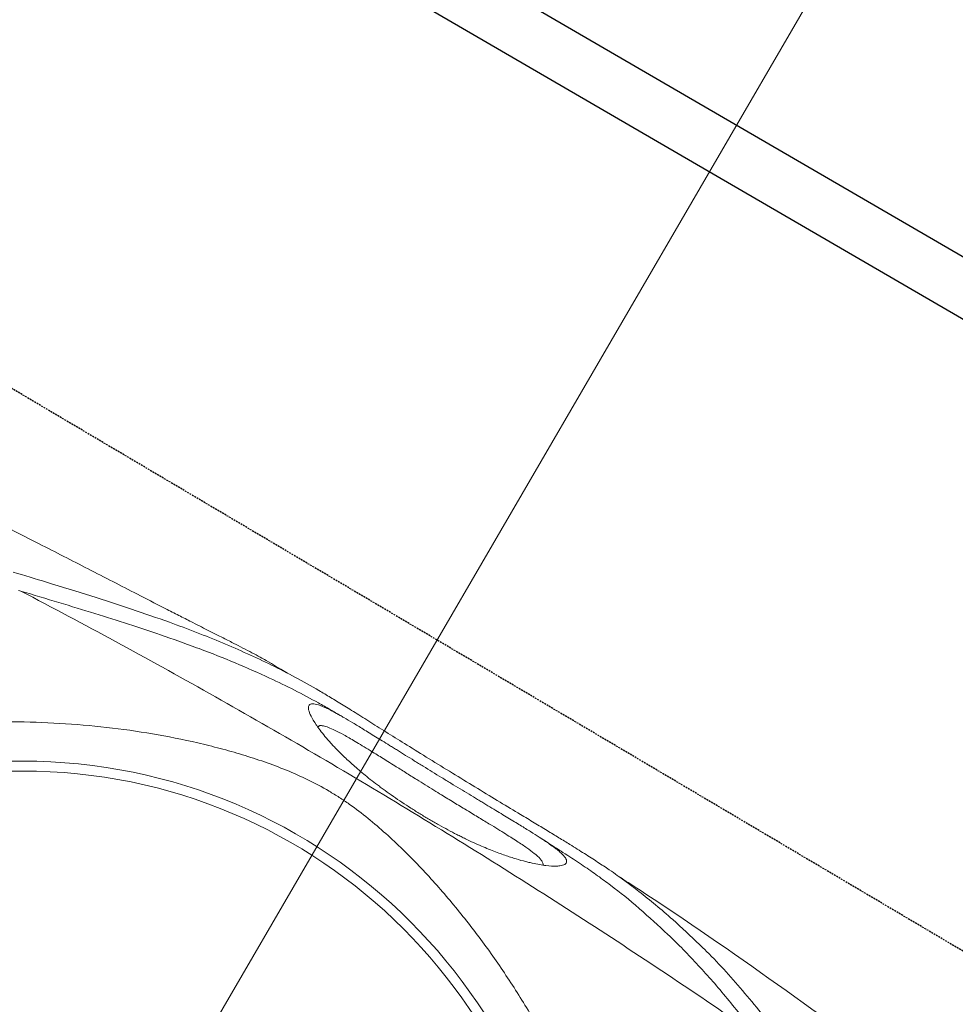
# Model space of a CAD drawing. Header units: millimetres. Extents: x 31882 to 271790, y -35693 to 24917.
# Tile 431 of 524: x 157095 to 157357, y 18449 to 18725. Entities that reach past the tile are written whole.
import ezdxf

# ---------------------------------------------------------------- set-up
doc = ezdxf.new("R2010")
doc.units = ezdxf.units.MM
doc.header["$MEASUREMENT"] = 0
doc.linetypes.add('11aa1PB-bd$0$11aa1PB-af$0$TRATTEGGIATA', pattern=[0.75, 0.5, -0.25])
doc.layers.add('CKD Equipments', color=252, linetype='Continuous', lineweight=0)
doc.layers.add('WALL', color=7, linetype='Continuous', lineweight=40)
doc.layers.add('FAINTEQUIP', color=253, linetype='Continuous')
doc.layers.add('KIT EQUIPMENT', color=7, linetype='Continuous')

# ---------------------------------------------------------------- blocks, each defined once
blk = doc.blocks.new('G$C4DC229AB')
at = {"linetype": 'Continuous', "lineweight": 0}
for radius in [152.76, 150]:
    blk.add_circle((390.57, 363.31), radius, dxfattribs=at)
for points, knots in [([(567.76, 259.76), (567.76, 259.76), (584.39, 273.01), (613.3, 297.89), (647.59, 328.6), (669.42, 349.71), (680, 359.93)], [0, 0, 0, 0, 0.128959, 0.425292, 0.721626, 1, 1, 1, 1]), ([(547.31, 314.15), (545.74, 309.96), (544.08, 305.85), (540.57, 297.76), (538.72, 293.79), (534.83, 285.97), (532.79, 282.13), (528.52, 274.58), (526.28, 270.86), (521.59, 263.57), (519.16, 260.01), (515.36, 254.79), (514.06, 253.07), (511.42, 249.68), (510.07, 248.01), (507.3, 244.71), (505.88, 243.08), (502.95, 239.86), (501.45, 238.29), (498.35, 235.22), (496.75, 233.73), (494.25, 231.56), (493.4, 230.85), (492.09, 229.81), (491.65, 229.46), (490.76, 228.78), (490.31, 228.44), (488.04, 226.78), (486.2, 225.54), (482.45, 223.23), (480.54, 222.15), (476.69, 220.12), (474.74, 219.16), (470.81, 217.32), (468.83, 216.46), (464.86, 214.81), (462.86, 214.02), (458.86, 212.52), (456.84, 211.8), (450.77, 209.74), (446.68, 208.49), (434.26, 205.08), (425.79, 203.26), (412.75, 201.17), (408.38, 200.58), (399.58, 199.65), (395.15, 199.29), (390.7, 199.04)], [0, 0, 0, 0, 0.0625, 0.0625, 0.125, 0.125, 0.1875, 0.1875, 0.25, 0.25, 0.3125, 0.3125, 0.34375, 0.34375, 0.375, 0.375, 0.40625, 0.40625, 0.4375, 0.4375, 0.46875, 0.46875, 0.484375, 0.484375, 0.492187, 0.492187, 0.5, 0.5, 0.53125, 0.53125, 0.5625, 0.5625, 0.59375, 0.59375, 0.625, 0.625, 0.65625, 0.65625, 0.6875, 0.6875, 0.75, 0.75, 0.875, 0.875, 0.9375, 0.9375, 1, 1, 1, 1]), ([(601.45, 307.46), (586.28, 294.59), (570.91, 281.95), (539.74, 257.11), (523.95, 244.91), (499.96, 226.95), (491.9, 221.01), (475.72, 209.28), (467.6, 203.48), (443.1, 186.27), (426.62, 175.07), (409.98, 164.13)], [0, 0, 0, 0, 0.25, 0.25, 0.5, 0.5, 0.625, 0.625, 0.75, 0.75, 1, 1, 1, 1]), ([(572.61, 269.31), (575.01, 271.9), (580.13, 277.41), (587.47, 286.57), (594.45, 296.42), (599.12, 303.78), (601.45, 307.46)], [0, 0, 0, 0, 0.2280042, 0.4853378, 0.7427349, 1, 1, 1, 1]), ([(608.58, 309.66), (607.05, 307.22), (603.99, 302.36), (599.49, 295.61), (594.88, 289.18), (591.18, 284.26), (588.82, 281.59), (588.22, 280.9)], [0, 0, 0, 0, 0.229832, 0.459678, 0.690029, 0.920378, 1, 1, 1, 1]), ([(588.22, 280.9), (586.01, 278.3), (582.39, 274.04), (577.19, 268.64), (573.17, 264.66), (569.39, 261.16), (565.87, 258.12), (562.34, 255.22), (558.95, 252.53), (555.55, 249.9), (552.27, 247.4), (549.19, 245.07), (545.86, 242.57), (541.82, 239.55), (536.94, 235.9), (531.21, 231.59), (525.22, 227.06), (519.22, 222.48), (513.53, 218.13), (508.33, 214.11), (503.74, 210.55), (499.65, 207.38), (496.05, 204.6), (492.83, 202.16), (486.72, 197.65), (477.65, 191.56), (466.75, 185.25), (457.58, 180.45), (449.56, 176.51), (440.26, 172.22), (429.33, 167.44), (418.76, 162.97), (411.41, 159.91), (408.38, 158.65)], [0, 0, 0, 0, 0.0593635, 0.0971043, 0.1348438, 0.1667324, 0.198607, 0.2201848, 0.2417788, 0.2633349, 0.278122, 0.2929063, 0.3080418, 0.3231723, 0.3441056, 0.3655953, 0.3864814, 0.4080077, 0.4295299, 0.4486306, 0.4683357, 0.4884205, 0.5086324, 0.5289688, 0.5492243, 0.6333183, 0.7152132, 0.756242, 0.7972696, 0.8516973, 0.906117, 0.9611972, 1, 1, 1, 1]), ([(552.18, 250.96), (552.44, 251.19), (554.62, 252.85), (558.32, 255.88), (562.02, 259.02), (566.63, 263.25), (570.13, 266.58), (572.58, 269.28), (572.61, 269.31)], [0, 0, 0, 0, 0.1154515, 0.2827578, 0.4507086, 0.6182339, 0.994941, 1, 1, 1, 1]), ([(521.43, 227.47), (519.8, 226.24), (518.2, 225.02), (516.23, 223.51), (515.83, 223.21), (515.06, 222.62), (514.67, 222.32), (513.53, 221.45), (512.79, 220.88), (511.33, 219.76), (510.62, 219.21), (509.57, 218.41), (509.23, 218.14), (508.55, 217.62), (508.21, 217.37), (506.58, 216.11), (505.36, 215.18), (503.66, 213.87), (503.11, 213.45), (502.05, 212.64), (501.53, 212.25), (500.06, 211.13), (499.17, 210.46), (497.51, 209.23), (496.74, 208.67), (495.68, 207.9), (495.34, 207.66), (494.68, 207.2), (494.37, 206.98), (492.85, 205.94), (491.85, 205.29), (490.13, 204.3), (489.42, 203.95), (488.52, 203.62), (488.26, 203.55), (487.9, 203.48), (487.79, 203.46), (487.57, 203.44), (487.48, 203.44), (487.02, 203.48), (486.76, 203.63), (486.45, 204.16), (486.4, 204.53), (486.51, 205.51), (486.66, 206.12), (487.22, 207.57), (487.61, 208.42), (488.28, 209.67), (488.43, 209.92), (488.74, 210.46), (488.9, 210.73), (489.42, 211.58), (489.81, 212.19), (490.68, 213.48), (491.17, 214.16), (492.25, 215.62), (492.85, 216.4), (494.17, 218.03), (494.9, 218.9), (496.51, 220.73), (497.39, 221.7), (498.87, 223.26), (499.39, 223.79), (500.47, 224.87), (501.03, 225.43), (502.2, 226.56), (502.81, 227.13), (503.76, 228.02), (504.09, 228.32), (504.75, 228.92), (505.09, 229.23), (506.8, 230.75), (508.23, 231.98), (510.49, 233.84), (511.27, 234.46), (512.45, 235.4), (512.86, 235.71), (513.66, 236.33), (514.06, 236.64), (515.27, 237.56), (516.07, 238.16), (517.29, 239.05), (517.7, 239.34), (518.52, 239.92), (518.93, 240.21), (520.95, 241.63), (522.53, 242.68), (524.45, 243.91), (524.83, 244.15), (525.59, 244.63), (525.96, 244.86), (527.08, 245.54), (527.8, 245.97), (529.9, 247.2), (531.22, 247.93), (533.1, 248.93), (533.71, 249.25), (534.89, 249.84), (535.46, 250.12), (537.11, 250.9), (538.12, 251.36), (540.04, 252.18), (540.93, 252.54), (542.19, 253.01), (542.6, 253.16), (543.38, 253.44), (543.76, 253.56), (545.58, 254.16), (546.82, 254.5), (548.98, 254.98), (549.89, 255.12), (551.04, 255.21), (551.38, 255.22), (552.01, 255.2), (552.28, 255.17), (553, 255.03), (553.33, 254.87), (553.73, 254.42), (553.79, 254.13), (553.64, 253.4), (553.42, 252.97), (552.86, 252.2), (552.63, 251.92), (552.23, 251.47), (552.08, 251.32), (551.77, 250.99), (551.6, 250.82), (550.71, 249.94), (549.81, 249.14), (548.4, 247.97), (548.11, 247.72), (547.48, 247.22), (547.16, 246.95), (546.13, 246.13), (545.38, 245.55), (543.75, 244.28), (542.87, 243.61), (541.41, 242.5), (540.9, 242.12), (539.84, 241.31), (539.28, 240.89), (537.55, 239.59), (536.32, 238.67), (534.35, 237.2), (533.67, 236.69), (532.61, 235.9), (532.25, 235.63), (531.53, 235.08), (531.16, 234.81), (529.33, 233.43), (527.81, 232.29), (525.46, 230.52), (524.67, 229.92), (523.05, 228.7), (522.24, 228.09), (521.43, 227.47)], [0, 0, 0, 0, 0.015625, 0.015625, 0.019531, 0.019531, 0.023438, 0.023438, 0.03125, 0.03125, 0.039063, 0.039063, 0.042969, 0.042969, 0.046875, 0.046875, 0.0625, 0.0625, 0.070313, 0.070313, 0.078125, 0.078125, 0.09375, 0.09375, 0.109375, 0.109375, 0.117188, 0.117188, 0.125, 0.125, 0.15625, 0.15625, 0.1875, 0.1875, 0.203125, 0.203125, 0.210938, 0.210938, 0.21875, 0.21875, 0.25, 0.25, 0.28125, 0.28125, 0.3125, 0.3125, 0.34375, 0.34375, 0.351563, 0.351563, 0.359375, 0.359375, 0.375, 0.375, 0.390625, 0.390625, 0.40625, 0.40625, 0.421875, 0.421875, 0.4375, 0.4375, 0.445313, 0.445313, 0.453125, 0.453125, 0.460938, 0.460938, 0.464844, 0.464844, 0.46875, 0.46875, 0.484375, 0.484375, 0.492188, 0.492188, 0.496094, 0.496094, 0.5, 0.5, 0.507813, 0.507813, 0.511719, 0.511719, 0.515625, 0.515625, 0.53125, 0.53125, 0.535156, 0.535156, 0.539063, 0.539063, 0.546875, 0.546875, 0.5625, 0.5625, 0.570313, 0.570313, 0.578125, 0.578125, 0.59375, 0.59375, 0.609375, 0.609375, 0.617188, 0.617188, 0.625, 0.625, 0.65625, 0.65625, 0.6875, 0.6875, 0.703125, 0.703125, 0.71875, 0.71875, 0.75, 0.75, 0.78125, 0.78125, 0.8125, 0.8125, 0.828125, 0.828125, 0.835938, 0.835938, 0.84375, 0.84375, 0.875, 0.875, 0.882812, 0.882812, 0.890625, 0.890625, 0.90625, 0.90625, 0.921875, 0.921875, 0.929687, 0.929687, 0.9375, 0.9375, 0.953125, 0.953125, 0.960937, 0.960937, 0.964844, 0.964844, 0.96875, 0.96875, 0.984375, 0.984375, 0.992187, 0.992187, 1, 1, 1, 1]), ([(518.93, 230.76), (519.6, 231.27), (521.35, 232.6), (524.19, 234.76), (526.5, 236.5), (528.83, 238.25), (531.16, 240), (533.87, 242.04), (536.15, 243.77), (538.08, 245.25), (539.78, 246.57), (541.77, 248.17), (543.76, 249.85), (545.65, 251.66), (546.86, 253.09), (547, 253.73), (547.06, 254.01), (547.06, 254.01), (547.06, 254.01), (547.06, 254.01), (547.11, 254.19), (547.15, 254.38), (547.19, 254.57)], [0, 0, 0, 0, 0.032705, 0.086629, 0.142257, 0.153922, 0.215379, 0.27845, 0.333103, 0.387785, 0.444206, 0.500642, 0.614534, 0.729613, 0.886835, 1, 1, 1, 1, 1, 1, 1.078938, 1.078938, 1.078938, 1.078938]), ([(546.97, 246.81), (547.14, 246.94), (549.75, 248.95), (552.18, 250.96), (552.18, 250.96)], [0, 0, 0, 0, 0.065528, 1, 1, 1, 1]), ([(488.49, 210.02), (488.64, 209.94), (488.8, 209.85), (488.96, 209.77), (488.96, 209.77), (488.96, 209.77), (488.96, 209.77), (489.01, 209.74), (489.24, 209.62), (490.06, 209.85), (491.38, 210.38), (493.14, 211.37), (495.42, 212.86), (497.87, 214.61), (500.28, 216.41), (502.51, 218.1), (505.28, 220.23), (508.38, 222.63), (511.51, 225.05), (514.19, 227.12), (516.69, 229.04), (518.18, 230.19), (518.93, 230.76)], [-0.090918, -0.090918, -0.090918, -0.090918, 0, 0, 0, 0, 0, 0, 0.026213, 0.13292, 0.239613, 0.348571, 0.457474, 0.569041, 0.626082, 0.683094, 0.752821, 0.824315, 0.874905, 0.926701, 0.963078, 1, 1, 1, 1]), ([(457.08, 184.69), (457.31, 184.8), (460.98, 186.54), (467.47, 189.97), (478.1, 195.93), (486.34, 201.23), (492.3, 205.43), (494.29, 206.9), (495.21, 207.57)], [0, 0, 0, 0, 0.016162, 0.250764, 0.485322, 0.836539, 0.925214, 1, 1, 1, 1]), ([(313.39, 89.28), (316.67, 91.07), (323.79, 94.94), (334.04, 100.8), (343.83, 106.52), (352.52, 111.69), (361.35, 117.02), (370.31, 122.51), (379.38, 128.11), (388.64, 133.9), (398.06, 139.83), (407.61, 145.91), (416.15, 151.39), (423.64, 156.22), (430.12, 160.41), (436.59, 164.6), (443.31, 168.94), (448.96, 172.6), (453.52, 175.53), (457.31, 177.97), (461.31, 180.53), (465.02, 182.9), (468.08, 184.87), (470.64, 186.52), (472.92, 188.02), (475.17, 189.53), (476.41, 190.42), (481.57, 194.26)], [0, 0, 0, 0, 0.063316, 0.137046, 0.187379, 0.237747, 0.288072, 0.337874, 0.387718, 0.437523, 0.488782, 0.540075, 0.591317, 0.625909, 0.660493, 0.695746, 0.730982, 0.771161, 0.791716, 0.812265, 0.841912, 0.872106, 0.896195, 0.920292, 0.944907, 0.969526, 1, 1, 1, 1]), ([(409.98, 164.13), (413.43, 165.55), (420.33, 168.4), (429.93, 172.42), (439.01, 176.32), (448.14, 180.38), (453.93, 183.17), (457.08, 184.69)], [0, 0, 0, 0, 0.192621, 0.385484, 0.57846, 0.771235, 1, 1, 1, 1])]:
    blk.add_open_spline(points, degree=3, knots=knots, dxfattribs=at)
blk.add_open_spline([(409.38, 163.88), (409.58, 163.96), (409.78, 164.04), (409.98, 164.13)], degree=3, dxfattribs=at)
at = {"layer": 'FAINTEQUIP', "color": 4, "linetype": '11aa1PB-bd$0$11aa1PB-af$0$TRATTEGGIATA'}
blk.add_line((774.14, 373.1, 0.04), (266.5, 0, 0.04), dxfattribs=at)
blk = doc.blocks.new('G$C95EA696C')
at = {"layer": 'KIT EQUIPMENT', "color": 36}
for points in [[(0, 23.48), (450, 23.48), (450, 473.48), (0, 473.48)], [(15, 38.48), (435, 38.48), (435, 458.48), (15, 458.48)]]:
    blk.add_lwpolyline(points, close=True, dxfattribs=at)

msp = doc.modelspace()

# ---------------------------------------------------------------- linework, layer by layer
at = {"layer": 'CKD Equipments'}
msp.add_line((157552.83, 19137.57), (156961.52, 18120.74), dxfattribs=at)
at = {"layer": 'WALL', "color": 2}
for radius, start, end in [(7777.08, 141.708854, 166.516628), (7626.25, 141.773277, 166.244763)]:
    msp.add_arc((163464.44, 14987.48), radius, start, end, dxfattribs=at)

# ---------------------------------------------------------------- block references
at = {"layer": 'CKD Equipments', "ltscale": 0.25, "yscale": 1.005552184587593, "zscale": 1.005552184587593}
for name, p, xscale, rotation in [('G$C95EA696C', (157737, 18944.28, -57283.63), -1.005552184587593, 59.8210809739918), ('G$C4DC229AB', (156668.47, 18687.78, -57283.63), -1.005552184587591, 185.7069320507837)]:
    msp.add_blockref(name, p, dxfattribs=dict(at, xscale=xscale, rotation=rotation))

doc.saveas('drawing.dxf')
